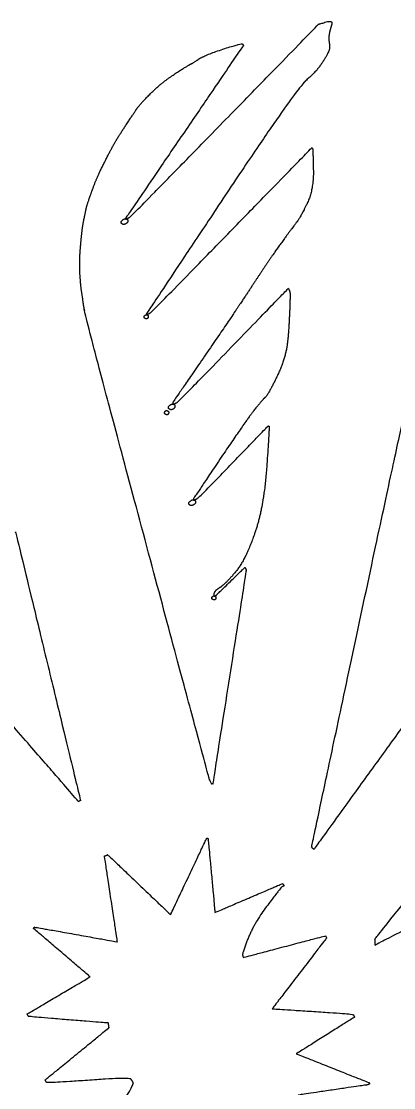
# Model space of a CAD drawing. Extents: x 2001876 to 2025694, y 804561 to 868938.
# Drawn here: x 2014456 to 2014465.37, y 825996.47 to 826023.31 of the extents above; entities that cross this region are included whole.
import ezdxf

# ---------------------------------------------------------------- set-up
doc = ezdxf.new("R2010")
doc.units = 0
doc.layers.add('Default', color=7, linetype='Continuous')

msp = doc.modelspace()

# ---------------------------------------------------------------- linework, layer by layer
at = {"layer": 'Default'}
for points in [[(2014458.728, 826018.38), (2014458.757, 826018.395), (2014463.477, 826023.239), (2014463.477, 826023.239)], [(2014463.477, 826023.239), (2014463.477, 826023.239), (2014463.849, 826023.35), (2014463.806, 826023.225)], [(2014463.806, 826023.225), (2014463.767, 826023.103), (2014463.733, 826022.932), (2014463.738, 826022.842)], [(2014461.572, 826022.687), (2014461.572, 826022.687), (2014458.629, 826018.365), (2014458.629, 826018.365)], [(2014460.445, 826022.351), (2014460.613, 826022.463), (2014461.547, 826022.766), (2014461.563, 826022.744)], [(2014461.563, 826022.744), (2014461.576, 826022.719), (2014461.58, 826022.711), (2014461.588, 826022.695)], [(2014461.588, 826022.695), (2014461.59, 826022.691), (2014461.572, 826022.687), (2014461.572, 826022.687)], [(2014463.756, 826022.667), (2014463.761, 826022.578), (2014463.435, 826022.051), (2014463.173, 826021.835)], [(2014463.738, 826022.842), (2014463.743, 826022.753), (2014463.753, 826022.753), (2014463.756, 826022.667)], [(2014459.23, 826021.474), (2014459.469, 826021.715), (2014459.935, 826022.042), (2014460.106, 826022.146)], [(2014460.106, 826022.146), (2014460.274, 826022.247), (2014460.278, 826022.239), (2014460.445, 826022.351)], [(2014463.173, 826021.835), (2014462.915, 826021.62), (2014459.145, 826015.945), (2014459.145, 826015.945)], [(2014458.652, 826020.73), (2014458.837, 826021.015), (2014458.991, 826021.233), (2014459.23, 826021.474)], [(2014458.105, 826019.788), (2014458.255, 826020.091), (2014458.464, 826020.449), (2014458.652, 826020.73)], [(2014459.241, 826015.969), (2014459.269, 826015.983), (2014463.306, 826020.128), (2014463.306, 826020.128)], [(2014463.331, 826020.1), (2014463.333, 826020.096), (2014463.358, 826019.065), (2014463.178, 826018.701)], [(2014463.306, 826020.128), (2014463.306, 826020.128), (2014463.327, 826020.108), (2014463.329, 826020.104)], [(2014463.329, 826020.104), (2014463.329, 826020.104), (2014463.331, 826020.1), (2014463.331, 826020.1)], [(2014457.733, 826018.921), (2014457.816, 826019.158), (2014457.952, 826019.489), (2014458.105, 826019.788)], [(2014457.591, 826018.403), (2014457.633, 826018.609), (2014457.653, 826018.69), (2014457.733, 826018.921)], [(2014463.178, 826018.701), (2014462.993, 826018.334), (2014462.875, 826018.197), (2014462.603, 826017.821)], [(2014457.492, 826017.682), (2014457.508, 826017.869), (2014457.545, 826018.195), (2014457.591, 826018.403)], [(2014458.629, 826018.365), (2014458.629, 826018.365), (2014458.627, 826018.328), (2014458.643, 826018.337)], [(2014458.643, 826018.337), (2014458.672, 826018.351), (2014458.7, 826018.366), (2014458.728, 826018.38)], [(2014458.547, 826018.205), (2014458.513, 826018.223), (2014458.506, 826018.245), (2014458.514, 826018.27)], [(2014458.514, 826018.27), (2014458.522, 826018.294), (2014458.609, 826018.354), (2014458.643, 826018.337)], [(2014458.677, 826018.272), (2014458.669, 826018.237), (2014458.58, 826018.191), (2014458.547, 826018.205)], [(2014458.643, 826018.337), (2014458.672, 826018.321), (2014458.678, 826018.309), (2014458.677, 826018.272)], [(2014462.603, 826017.821), (2014462.331, 826017.446), (2014461.95, 826016.875), (2014461.635, 826016.396)], [(2014457.469, 826017.281), (2014457.473, 826017.421), (2014457.477, 826017.494), (2014457.492, 826017.682)], [(2014457.481, 826016.852), (2014457.466, 826017.059), (2014457.467, 826017.146), (2014457.469, 826017.281)], [(2014457.582, 826016.06), (2014457.544, 826016.322), (2014457.493, 826016.648), (2014457.481, 826016.852)], [(2014459.924, 826013.722), (2014459.956, 826013.739), (2014462.716, 826016.59), (2014462.716, 826016.59)], [(2014462.716, 826016.59), (2014462.716, 826016.59), (2014462.762, 826016.501), (2014462.761, 826016.404)], [(2014461.635, 826016.396), (2014461.32, 826015.916), (2014459.808, 826013.719), (2014459.808, 826013.719)], [(2014462.761, 826016.404), (2014462.744, 826015.714), (2014462.655, 826014.824), (2014462.427, 826014.364)], [(2014460.731, 826004.223), (2014460.731, 826004.223), (2014457.626, 826015.796), (2014457.582, 826016.06)], [(2014459.145, 826015.945), (2014459.145, 826015.945), (2014459.148, 826015.921), (2014459.156, 826015.925)], [(2014459.156, 826015.925), (2014459.184, 826015.94), (2014459.212, 826015.954), (2014459.241, 826015.969)], [(2014459.124, 826015.827), (2014459.102, 826015.831), (2014459.081, 826015.871), (2014459.091, 826015.892)], [(2014459.091, 826015.892), (2014459.107, 826015.91), (2014459.133, 826015.929), (2014459.156, 826015.925)], [(2014459.189, 826015.86), (2014459.181, 826015.836), (2014459.149, 826015.819), (2014459.124, 826015.827)], [(2014459.156, 826015.925), (2014459.18, 826015.917), (2014459.197, 826015.885), (2014459.189, 826015.86)], [(2014462.427, 826014.364), (2014462.205, 826013.901), (2014462.06, 826013.786), (2014461.852, 826013.515)], [(2014463.304, 826002.537), (2014463.304, 826002.537), (2014465.712, 826013.848), (2014465.807, 826014.179)], [(2014459.735, 826013.543), (2014459.706, 826013.559), (2014459.694, 826013.583), (2014459.701, 826013.608)], [(2014459.701, 826013.608), (2014459.709, 826013.632), (2014459.798, 826013.688), (2014459.831, 826013.674)], [(2014459.864, 826013.61), (2014459.858, 826013.571), (2014459.77, 826013.525), (2014459.735, 826013.543)], [(2014459.808, 826013.719), (2014459.808, 826013.719), (2014459.806, 826013.662), (2014459.831, 826013.674)], [(2014459.831, 826013.674), (2014459.863, 826013.691), (2014459.895, 826013.708), (2014459.924, 826013.722)], [(2014459.831, 826013.674), (2014459.861, 826013.654), (2014459.866, 826013.646), (2014459.864, 826013.61)], [(2014459.639, 826013.412), (2014459.618, 826013.421), (2014459.596, 826013.456), (2014459.605, 826013.476)], [(2014459.605, 826013.476), (2014459.619, 826013.499), (2014459.65, 826013.519), (2014459.67, 826013.51)], [(2014459.703, 826013.445), (2014459.7, 826013.422), (2014459.663, 826013.404), (2014459.639, 826013.412)], [(2014459.67, 826013.51), (2014459.695, 826013.502), (2014459.711, 826013.469), (2014459.703, 826013.445)], [(2014461.852, 826013.515), (2014461.638, 826013.246), (2014460.328, 826011.291), (2014460.328, 826011.291)], [(2014460.43, 826011.302), (2014460.474, 826011.325), (2014462.173, 826013.092), (2014462.187, 826013.104)], [(2014462.234, 826013.103), (2014462.24, 826013.09), (2014462.102, 826011.075), (2014461.861, 826010.393)], [(2014462.187, 826013.104), (2014462.201, 826013.116), (2014462.215, 826013.129), (2014462.223, 826013.123)], [(2014462.223, 826013.123), (2014462.231, 826013.117), (2014462.233, 826013.113), (2014462.234, 826013.103)], [(2014460.249, 826011.127), (2014460.218, 826011.147), (2014460.21, 826011.174), (2014460.216, 826011.192)], [(2014460.216, 826011.192), (2014460.224, 826011.217), (2014460.314, 826011.279), (2014460.345, 826011.259)], [(2014460.378, 826011.194), (2014460.375, 826011.161), (2014460.282, 826011.114), (2014460.249, 826011.127)], [(2014460.328, 826011.291), (2014460.328, 826011.291), (2014460.329, 826011.25), (2014460.345, 826011.259)], [(2014460.345, 826011.259), (2014460.373, 826011.273), (2014460.39, 826011.282), (2014460.43, 826011.302)], [(2014460.345, 826011.259), (2014460.378, 826011.245), (2014460.384, 826011.233), (2014460.378, 826011.194)], [(2014455.855, 826010.452), (2014455.855, 826010.452), (2014457.488, 826003.696), (2014457.488, 826003.696)], [(2014461.861, 826010.393), (2014461.623, 826009.713), (2014461.09, 826009.11), (2014460.991, 826009.054)], [(2014461.657, 826009.5), (2014461.657, 826009.5), (2014460.815, 826004.119), (2014460.815, 826004.119)], [(2014460.918, 826008.878), (2014460.942, 826008.901), (2014461.615, 826009.56), (2014461.619, 826009.562)], [(2014461.619, 826009.562), (2014461.623, 826009.565), (2014461.623, 826009.565), (2014461.623, 826009.565)], [(2014461.623, 826009.565), (2014461.627, 826009.567), (2014461.657, 826009.5), (2014461.657, 826009.5)], [(2014464.903, 826000.221), (2014464.903, 826000.221), (2014472.165, 826009.282), (2014472.474, 826009.616)], [(2014460.991, 826009.054), (2014460.892, 826008.998), (2014460.838, 826008.904), (2014460.839, 826008.884)], [(2014457.439, 826003.671), (2014457.439, 826003.671), (2014452.889, 826008.912), (2014452.889, 826008.912)], [(2014460.83, 826008.751), (2014460.806, 826008.759), (2014460.783, 826008.793), (2014460.797, 826008.816)], [(2014460.797, 826008.816), (2014460.809, 826008.832), (2014460.839, 826008.853), (2014460.857, 826008.847)], [(2014460.891, 826008.783), (2014460.887, 826008.76), (2014460.851, 826008.741), (2014460.83, 826008.751)], [(2014460.839, 826008.884), (2014460.845, 826008.861), (2014460.843, 826008.855), (2014460.857, 826008.847)], [(2014460.857, 826008.847), (2014460.878, 826008.837), (2014460.894, 826008.856), (2014460.918, 826008.878)], [(2014460.857, 826008.847), (2014460.882, 826008.839), (2014460.899, 826008.807), (2014460.891, 826008.783)], [(2014466.568, 826006.912), (2014466.568, 826006.912), (2014463.36, 826002.469), (2014463.36, 826002.469)], [(2014460.791, 826004.106), (2014460.791, 826004.106), (2014460.731, 826004.223), (2014460.731, 826004.223)], [(2014460.815, 826004.119), (2014460.815, 826004.119), (2014460.791, 826004.106), (2014460.791, 826004.106)], [(2014457.443, 826003.673), (2014457.443, 826003.673), (2014457.439, 826003.671), (2014457.439, 826003.671)], [(2014457.488, 826003.696), (2014457.488, 826003.696), (2014457.443, 826003.673), (2014457.443, 826003.673)], [(2014459.753, 826000.823), (2014459.753, 826000.823), (2014460.656, 826002.732), (2014460.658, 826002.738)], [(2014460.658, 826002.738), (2014460.666, 826002.742), (2014460.668, 826002.748), (2014460.678, 826002.748)], [(2014460.678, 826002.748), (2014460.692, 826002.75), (2014460.699, 826002.718), (2014460.701, 826002.704)], [(2014460.701, 826002.704), (2014460.703, 826002.69), (2014460.87, 826000.878), (2014460.87, 826000.878)], [(2014463.329, 826002.489), (2014463.329, 826002.489), (2014463.304, 826002.537), (2014463.304, 826002.537)], [(2014469.714, 826002.539), (2014469.714, 826002.539), (2014464.905, 826000.058), (2014464.905, 826000.058)], [(2014458.417, 826000.139), (2014458.417, 826000.139), (2014458.091, 826002.299), (2014458.091, 826002.299)], [(2014458.091, 826002.299), (2014458.091, 826002.299), (2014458.172, 826002.33), (2014458.172, 826002.33)], [(2014458.172, 826002.33), (2014458.172, 826002.33), (2014459.753, 826000.823), (2014459.753, 826000.823)], [(2014463.36, 826002.469), (2014463.36, 826002.469), (2014463.329, 826002.489), (2014463.329, 826002.489)], [(2014460.87, 826000.878), (2014460.87, 826000.878), (2014462.567, 826001.605), (2014462.567, 826001.605)], [(2014462.554, 826001.521), (2014462.53, 826001.509), (2014461.766, 826000.49), (2014461.578, 825999.882)], [(2014462.599, 826001.544), (2014462.582, 826001.536), (2014462.574, 826001.532), (2014462.554, 826001.521)], [(2014462.567, 826001.605), (2014462.567, 826001.605), (2014462.615, 826001.552), (2014462.599, 826001.544)], [(2014457.73, 825999.258), (2014457.73, 825999.258), (2014456.304, 826000.476), (2014456.304, 826000.476)], [(2014456.304, 826000.476), (2014456.304, 826000.476), (2014456.318, 826000.499), (2014456.322, 826000.501)], [(2014456.322, 826000.501), (2014456.326, 826000.503), (2014456.33, 826000.505), (2014456.334, 826000.507)], [(2014456.334, 826000.507), (2014456.338, 826000.509), (2014458.417, 826000.139), (2014458.417, 826000.139)], [(2014461.582, 825999.746), (2014461.582, 825999.746), (2014463.65, 826000.29), (2014463.65, 826000.29)], [(2014463.675, 826000.232), (2014463.675, 826000.232), (2014462.31, 825998.453), (2014462.31, 825998.453)], [(2014463.65, 826000.29), (2014463.65, 826000.29), (2014463.683, 826000.236), (2014463.679, 826000.234)], [(2014463.679, 826000.234), (2014463.679, 826000.234), (2014463.675, 826000.232), (2014463.675, 826000.232)], [(2014464.905, 826000.058), (2014464.905, 826000.058), (2014464.903, 826000.221), (2014464.903, 826000.221)], [(2014461.578, 825999.882), (2014461.559, 825999.821), (2014461.582, 825999.746), (2014461.582, 825999.746)], [(2014456.146, 825998.323), (2014456.146, 825998.323), (2014457.73, 825999.258), (2014457.73, 825999.258)], [(2014456.156, 825998.303), (2014456.152, 825998.311), (2014456.146, 825998.323), (2014456.146, 825998.323)], [(2014456.175, 825998.266), (2014456.169, 825998.278), (2014456.163, 825998.291), (2014456.156, 825998.303)], [(2014458.186, 825998.096), (2014458.186, 825998.096), (2014456.181, 825998.254), (2014456.175, 825998.266)], [(2014462.31, 825998.453), (2014462.31, 825998.453), (2014464.341, 825998.324), (2014464.352, 825998.304)], [(2014464.383, 825998.244), (2014464.383, 825998.244), (2014462.92, 825997.32), (2014462.92, 825997.32)], [(2014464.352, 825998.304), (2014464.362, 825998.284), (2014464.373, 825998.264), (2014464.383, 825998.244)], [(2014464.383, 825998.244), (2014464.383, 825998.244), (2014464.383, 825998.244), (2014464.383, 825998.244)], [(2014456.598, 825996.663), (2014456.598, 825996.663), (2014458.206, 825997.979), (2014458.206, 825997.979)], [(2014458.206, 825997.979), (2014458.206, 825997.979), (2014458.186, 825998.096), (2014458.186, 825998.096)], [(2014462.92, 825997.32), (2014462.92, 825997.32), (2014464.747, 825996.595), (2014464.752, 825996.587)], [(2014456.627, 825996.607), (2014456.612, 825996.635), (2014456.608, 825996.643), (2014456.598, 825996.663)], [(2014456.598, 825996.663), (2014456.598, 825996.663), (2014456.598, 825996.663), (2014456.598, 825996.663)], [(2014458.757, 825996.682), (2014458.728, 825996.729), (2014456.642, 825996.578), (2014456.627, 825996.607)], [(2014458.815, 825996.589), (2014458.79, 825996.638), (2014458.79, 825996.638), (2014458.757, 825996.682)], [(2014457.803, 825994.931), (2014457.827, 825994.944), (2014458.836, 825996.539), (2014458.815, 825996.589)], [(2014464.691, 825996.535), (2014464.653, 825996.531), (2014462.96, 825996.282), (2014462.962, 825996.278)], [(2014464.76, 825996.571), (2014464.76, 825996.56), (2014464.728, 825996.544), (2014464.691, 825996.535)], [(2014464.752, 825996.587), (2014464.754, 825996.583), (2014464.756, 825996.579), (2014464.76, 825996.571)]]:
    msp.add_open_spline(points, degree=2, dxfattribs=at)

doc.saveas('drawing.dxf')
